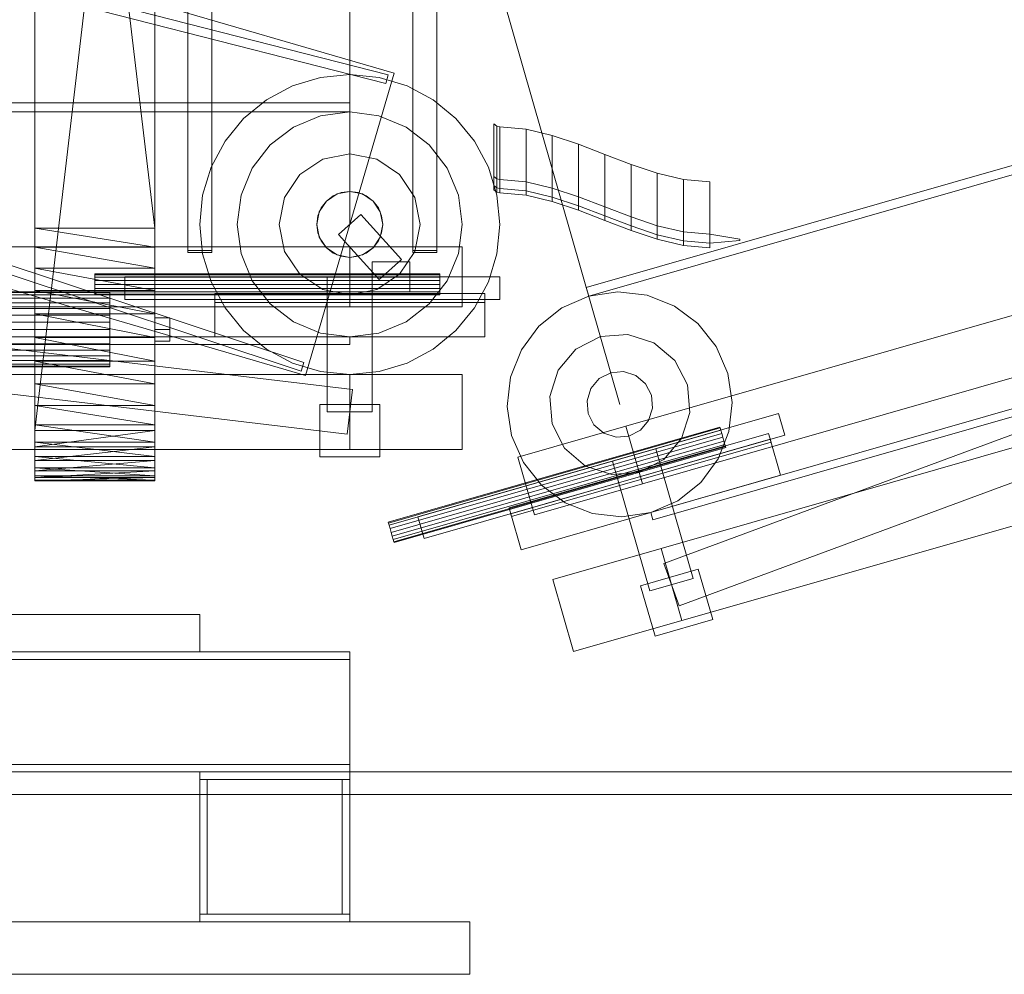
# Model space of a CAD drawing. Header units: millimetres. Extents: x -2233 to 61924, y -68080 to 6847.
# Tile 322 of 656: x 2380 to 3036, y -36000 to -35363. Entities that reach past the tile are written whole.
import ezdxf

# ---------------------------------------------------------------- set-up
doc = ezdxf.new("R2010")
doc.units = ezdxf.units.MM
for name, color, linetype, lineweight in [('COTAS_P', 1, 'Continuous', 0), ('frontal_C04', 7, 'Continuous', 0), ('frontal_C04-C08', 7, 'Continuous', 0), ('frontal_C08', 7, 'Continuous', 0), ('frontal_secador', 7, 'Continuous', 0)]:
    doc.layers.add(name, color=color, linetype=linetype, lineweight=lineweight)
doc.dimstyles.new('R19_100', dxfattribs={"dimtxt": 250, "dimasz": 150, "dimexe": 150, "dimexo": 80, "dimgap": 100, "dimtad": 1, "dimtih": 1, "dimtoh": 1, "dimdsep": 46, "dimcen": 0.09, "dimadec": 0, "dimazin": 0, "dimtfac": 1, "dimtdec": 4, "dimtofl": 0, "dimtmove": 0, "dimatfit": 3, "dimfxl": 1, "dimtolj": 1, "dimtzin": 0, "dimarcsym": 0})

# ---------------------------------------------------------------- blocks, each defined once
blk = doc.blocks.new('DIM_R27_48')
at = {"layer": 'COTAS_P'}
for p, q in [((-1750, -34600), (-1600, -34555)), ((2600, -34600), (2450, -34555)), ((-1750, -35500), (-1750, -34600)), ((-1750, -34600), (2600, -34600)), ((-1750, -34600), (-1600, -34645)), ((2600, -34600), (2450, -34645)), ((2600, -35500), (2600, -34600))]:
    blk.add_line(p, q, dxfattribs=at)
blk.add_text('4350 P', height=250, dxfattribs=at).set_placement((425, -34500))
blk = doc.blocks.new('DIM_R27_49')
at = {"layer": 'COTAS_P'}
for p, q in [((2531.93, -34754.86), (6515.03, -33612.73)), ((6515.03, -33612.73), (6358.44, -33610.82)), ((6515.03, -33612.73), (6383.25, -33697.33)), ((6763.11, -34477.86), (6515.03, -33612.73)), ((2531.93, -34754.86), (2663.71, -34670.26)), ((2780, -35620), (2531.93, -34754.86)), ((2531.93, -34754.86), (2688.52, -34756.78))]:
    blk.add_line(p, q, dxfattribs=at)
blk.add_text('4143.62 P', height=250, rotation=16, dxfattribs=at).set_placement((4495.92, -34087.67))

msp = doc.modelspace()

# ---------------------------------------------------------------- linework, layer by layer
at = {"layer": 'frontal_C04'}
for p, q in [((2629.541, -35399.241), (1529.541, -35076.741)), ((2625.511, -35400.209), (1515.604, -35116.463)), ((2624.025, -35406.022), (1514.118, -35122.276)), ((2569.479, -35592.073), (1482.065, -35231.605)), ((2567.591, -35597.768), (1480.177, -35237.3)), ((2570.459, -35600.759), (1470.459, -35278.259)), ((2492, -35517.27), (2492, -35312.27)), ((2492, -35518.73), (2492, -35313.73)), ((2508, -35517.27), (2508, -35312.27)), ((2508, -35313.73), (2508, -35518.73)), ((2642, -35517.27), (2642, -35312.27)), ((2642, -35518.73), (2642, -35313.73)), ((2658, -35517.27), (2658, -35312.27)), ((2658, -35313.73), (2658, -35518.73)), ((2570.459, -35600.759), (2629.541, -35399.241)), ((2600, -35400), (2580.491, -35401.921)), ((2619.509, -35401.921), (2600, -35400)), ((2624.025, -35406.022), (2625.511, -35400.209)), ((2580.491, -35401.921), (2561.732, -35407.612)), ((2638.268, -35407.612), (2619.509, -35401.921)), ((2561.732, -35407.612), (2544.443, -35416.853)), ((2655.557, -35416.853), (2638.268, -35407.612)), ((1540, -35419), (2600, -35419)), ((2544.443, -35416.853), (2529.289, -35429.289)), ((2600, -35419), (2600, -35425)), ((2670.711, -35429.289), (2655.557, -35416.853)), ((1540, -35425), (2600, -35425)), ((2600, -35425), (2580.589, -35427.556)), ((2619.411, -35427.556), (2600, -35425)), ((2529.289, -35429.289), (2516.853, -35444.443)), ((2580.589, -35427.556), (2562.5, -35435.048)), ((2637.5, -35435.048), (2619.411, -35427.556)), ((2683.147, -35444.443), (2670.711, -35429.289)), ((2562.5, -35435.048), (2546.967, -35446.967)), ((2653.033, -35446.967), (2637.5, -35435.048)), ((2516.853, -35444.443), (2507.612, -35461.732)), ((2692.388, -35461.732), (2683.147, -35444.443)), ((2546.967, -35446.967), (2535.048, -35462.5)), ((2600, -35453), (2582.014, -35456.578)), ((2617.986, -35456.578), (2600, -35453)), ((2664.952, -35462.5), (2653.033, -35446.967)), ((2582.014, -35456.578), (2566.766, -35466.766)), ((2633.234, -35466.766), (2617.986, -35456.578)), ((2507.612, -35461.732), (2501.921, -35480.491)), ((2535.048, -35462.5), (2527.556, -35480.589)), ((2672.444, -35480.589), (2664.952, -35462.5)), ((2698.079, -35480.491), (2692.388, -35461.732)), ((2566.766, -35466.766), (2556.578, -35482.014)), ((2643.422, -35482.014), (2633.234, -35466.766)), ((2594.306, -35478.75), (2589, -35480.947)), ((2600, -35478), (2591.581, -35479.675)), ((2600, -35478), (2594.306, -35478.75)), ((2608.419, -35479.675), (2600, -35478)), ((2605.694, -35478.75), (2600, -35478)), ((2611, -35480.947), (2605.694, -35478.75)), ((2501.921, -35480.491), (2500, -35500)), ((2527.556, -35480.589), (2525, -35500)), ((2556.578, -35482.014), (2553, -35500)), ((2584.444, -35484.444), (2579.675, -35491.581)), ((2584.444, -35484.444), (2580.947, -35489)), ((2591.581, -35479.675), (2584.444, -35484.444)), ((2589, -35480.947), (2584.444, -35484.444)), ((2615.556, -35484.444), (2608.419, -35479.675)), ((2615.556, -35484.444), (2611, -35480.947)), ((2620.325, -35491.581), (2615.556, -35484.444)), ((2619.053, -35489), (2615.556, -35484.444)), ((2647, -35500), (2643.422, -35482.014)), ((2675, -35500), (2672.444, -35480.589)), ((2700, -35500), (2698.079, -35480.491)), ((2579.675, -35491.581), (2578, -35500)), ((2580.947, -35489), (2578.75, -35494.306)), ((2621.25, -35494.306), (2619.053, -35489)), ((2622, -35500), (2620.325, -35491.581)), ((2578.75, -35494.306), (2578, -35500)), ((2592.567, -35506.69), (2607.433, -35493.31)), ((2607.433, -35493.31), (2634.433, -35523.31)), ((2622, -35500), (2621.25, -35494.306)), ((2500, -35500), (2501.921, -35519.509)), ((2525, -35500), (2527.556, -35519.411)), ((2553, -35500), (2556.578, -35517.986)), ((2578, -35500), (2579.675, -35508.419)), ((2578, -35500), (2578.75, -35505.694)), ((2620.325, -35508.419), (2622, -35500)), ((2621.25, -35505.694), (2622, -35500)), ((2643.422, -35517.986), (2647, -35500)), ((2672.444, -35519.411), (2675, -35500)), ((2698.079, -35519.509), (2700, -35500)), ((2578.75, -35505.694), (2580.947, -35511)), ((2579.675, -35508.419), (2584.444, -35515.556)), ((2580.947, -35511), (2584.444, -35515.556)), ((2592.567, -35506.69), (2619.567, -35536.69)), ((2615.556, -35515.556), (2620.325, -35508.419)), ((2615.556, -35515.556), (2619.053, -35511)), ((2619.053, -35511), (2621.25, -35505.694)), ((1850, -35515), (2600, -35515)), ((2508, -35517.27), (2492, -35517.27)), ((2492, -35517.27), (2492, -35518.73)), ((2492, -35518.73), (2508, -35518.73)), ((2508, -35518.73), (2508, -35517.27)), ((2556.578, -35517.986), (2566.766, -35533.234)), ((2584.444, -35515.556), (2591.581, -35520.325)), ((2584.444, -35515.556), (2589, -35519.053)), ((2600, -35515), (2600, -35555)), ((2600, -35515), (2675, -35515)), ((2608.419, -35520.325), (2615.556, -35515.556)), ((2611, -35519.053), (2615.556, -35515.556)), ((2633.234, -35533.234), (2643.422, -35517.986)), ((2658, -35517.27), (2642, -35517.27)), ((2642, -35517.27), (2642, -35518.73)), ((2642, -35518.73), (2658, -35518.73)), ((2658, -35518.73), (2658, -35517.27)), ((2675, -35515), (2675, -35555)), ((1851.787, -35520.107), (2601.787, -35610.107)), ((2501.921, -35519.509), (2507.612, -35538.268)), ((2527.556, -35519.411), (2535.048, -35537.5)), ((2589, -35519.053), (2594.306, -35521.25)), ((2591.581, -35520.325), (2600, -35522)), ((2594.306, -35521.25), (2600, -35522)), ((2600, -35522), (2608.419, -35520.325)), ((2600, -35522), (2605.694, -35521.25)), ((2605.694, -35521.25), (2611, -35519.053)), ((2615, -35525), (2640, -35525)), ((2615, -35545), (2615, -35525)), ((2634.433, -35523.31), (2619.567, -35536.69)), ((2640, -35525), (2640, -35545)), ((2664.952, -35537.5), (2672.444, -35519.411)), ((2692.388, -35538.268), (2698.079, -35519.509)), ((2430, -35533.533), (2430, -35533)), ((2430, -35533), (2660, -35533)), ((2430, -35535.05), (2430, -35533.533)), ((2430, -35533.533), (2660, -35533.533)), ((2430, -35537.321), (2430, -35535.05)), ((2430, -35535.05), (2660, -35535.05)), ((2430, -35540), (2430, -35537.321)), ((2430, -35537.321), (2660, -35537.321)), ((2450, -35535), (2700, -35535)), ((2450, -35535), (2450, -35550)), ((2507.612, -35538.268), (2516.853, -35555.557)), ((2535.048, -35537.5), (2546.967, -35553.033)), ((2566.766, -35533.234), (2582.014, -35543.422)), ((2615, -35535), (2585, -35535)), ((2585, -35625), (2585, -35535)), ((2615, -35535), (2615, -35625)), ((2617.986, -35543.422), (2633.234, -35533.234)), ((2653.033, -35553.033), (2664.952, -35537.5)), ((2660, -35533.533), (2660, -35533)), ((2660, -35535.05), (2660, -35533.533)), ((2660, -35537.321), (2660, -35535.05)), ((2660, -35540), (2660, -35537.321)), ((2683.147, -35555.557), (2692.388, -35538.268)), ((2700, -35550), (2700, -35535)), ((2430, -35542.679), (2430, -35540)), ((2660, -35540), (2430, -35540)), ((2430, -35542.679), (2430, -35544.95)), ((2430, -35542.679), (2660, -35542.679)), ((2430, -35544.95), (2430, -35546.467)), ((2430, -35544.95), (2660, -35544.95)), ((2582.014, -35543.422), (2600, -35547)), ((2600, -35547), (2617.986, -35543.422)), ((2640, -35545), (2615, -35545)), ((2660, -35540), (2660, -35542.679)), ((2660, -35542.679), (2660, -35544.95)), ((2660, -35544.95), (2660, -35546.467)), ((1848.213, -35549.893), (2598.213, -35639.893)), ((2430, -35546.467), (2430, -35547)), ((2430, -35546.467), (2660, -35546.467)), ((2430, -35547), (2660, -35547)), ((2450, -35550), (2700, -35550)), ((2510, -35546), (2690, -35546)), ((2510, -35546), (2510, -35552)), ((2510, -35550), (2690, -35550)), ((2510, -35550), (2510, -35575)), ((2660, -35546.467), (2660, -35547)), ((2690, -35552), (2690, -35546)), ((2690, -35575), (2690, -35550)), ((1850, -35555), (2600, -35555)), ((2510, -35552), (2690, -35552)), ((2516.853, -35555.557), (2529.289, -35570.711)), ((2546.967, -35553.033), (2562.5, -35564.952)), ((2600, -35555), (2675, -35555)), ((2637.5, -35564.952), (2653.033, -35553.033)), ((2670.711, -35570.711), (2683.147, -35555.557)), ((2529.289, -35570.711), (2544.443, -35583.147)), ((2562.5, -35564.952), (2580.589, -35572.444)), ((2619.411, -35572.444), (2637.5, -35564.952)), ((2655.557, -35583.147), (2670.711, -35570.711)), ((-1750, -35575), (2600, -35575)), ((2510, -35575), (2690, -35575)), ((2580.589, -35572.444), (2600, -35575)), ((2600, -35575), (2619.411, -35572.444)), ((2600, -35575), (2600, -35580)), ((-1750, -35580), (2600, -35580)), ((2544.443, -35583.147), (2561.732, -35592.388)), ((2638.268, -35592.388), (2655.557, -35583.147)), ((2561.732, -35592.388), (2580.491, -35598.079)), ((2567.591, -35597.768), (2569.479, -35592.073)), ((2619.509, -35598.079), (2638.268, -35592.388)), ((1850, -35600), (2600, -35600)), ((2580.491, -35598.079), (2600, -35600)), ((2600, -35600), (2619.509, -35598.079)), ((2600, -35600), (2600, -35650)), ((2600, -35600), (2675, -35600)), ((2675, -35600), (2675, -35650)), ((2601.787, -35610.107), (2598.213, -35639.893)), ((2580, -35620), (2620, -35620)), ((2580, -35620), (2580, -35655)), ((2620, -35655), (2620, -35620)), ((2615, -35625), (2585, -35625)), ((1850, -35650), (2600, -35650)), ((2600, -35650), (2675, -35650)), ((2580, -35655), (2620, -35655))]:
    msp.add_line(p, q, dxfattribs=at)
at = {"layer": 'frontal_C04-C08'}
for p, q in [((2696, -35468), (2696, -35433)), ((2696, -35433), (2698, -35434.5)), ((2698, -35434.5), (2698, -35469.5)), ((2698, -35434.5), (2700, -35435)), ((2700, -35435), (2700, -35470)), ((2700, -35435), (2717.5, -35436.57)), ((2717.5, -35436.57), (2717.5, -35471.57)), ((2717.5, -35436.57), (2735, -35440.708)), ((2735, -35440.708), (2735, -35475.708)), ((2735, -35440.708), (2752.5, -35446.559)), ((2752.5, -35446.559), (2752.5, -35481.559)), ((2752.5, -35446.559), (2770, -35453.266)), ((2770, -35453.266), (2770, -35488.266)), ((2770, -35453.266), (2787.5, -35459.972)), ((2787.5, -35459.972), (2787.5, -35494.972)), ((2787.5, -35459.972), (2805, -35465.823)), ((2805, -35465.823), (2805, -35500.823)), ((2805, -35465.823), (2822.5, -35469.961)), ((2696, -35468), (2698, -35469.5)), ((2696, -35474), (2696, -35468)), ((2698, -35469.5), (2698, -35475.5)), ((2698, -35469.5), (2700, -35470)), ((2700, -35470), (2700, -35476)), ((2700, -35470), (2717.5, -35471.57)), ((2717.5, -35471.57), (2717.5, -35477.57)), ((2717.5, -35471.57), (2735, -35475.708)), ((2822.5, -35469.961), (2822.5, -35504.961)), ((2822.5, -35469.961), (2840, -35471.531)), ((2840, -35471.531), (2840, -35506.531)), ((2696, -35474), (2698, -35475.5)), ((2696, -35477), (2696, -35474)), ((2696, -35477), (2698, -35478.5)), ((2698, -35475.5), (2698, -35478.5)), ((2698, -35475.5), (2700, -35476)), ((2698, -35478.5), (2700, -35479)), ((2700, -35476), (2700, -35479)), ((2700, -35476), (2717.5, -35477.57)), ((2700, -35479), (2717.5, -35480.57)), ((2717.5, -35477.57), (2717.5, -35480.57)), ((2717.5, -35477.57), (2735, -35481.708)), ((2735, -35475.708), (2735, -35481.708)), ((2735, -35475.708), (2752.5, -35481.559)), ((2717.5, -35480.57), (2735, -35484.708)), ((2735, -35481.708), (2735, -35484.708)), ((2735, -35481.708), (2752.5, -35487.559)), ((2735, -35484.708), (2752.5, -35490.559)), ((2752.5, -35481.559), (2752.5, -35487.559)), ((2752.5, -35481.559), (2770, -35488.266)), ((2752.5, -35487.559), (2752.5, -35490.559)), ((2752.5, -35487.559), (2770, -35494.266)), ((2752.5, -35490.559), (2770, -35497.266)), ((2770, -35488.266), (2770, -35494.266)), ((2770, -35488.266), (2787.5, -35494.972)), ((2770, -35494.266), (2770, -35497.266)), ((2770, -35494.266), (2787.5, -35500.972)), ((2770, -35497.266), (2787.5, -35503.972)), ((2787.5, -35494.972), (2787.5, -35500.972)), ((2787.5, -35494.972), (2805, -35500.823)), ((2787.5, -35500.972), (2787.5, -35503.972)), ((2787.5, -35500.972), (2805, -35506.823)), ((2787.5, -35503.972), (2805, -35509.823)), ((2805, -35500.823), (2805, -35506.823)), ((2805, -35500.823), (2822.5, -35504.961)), ((2822.5, -35504.961), (2822.5, -35510.961)), ((2822.5, -35504.961), (2840, -35506.531)), ((2805, -35506.823), (2805, -35509.823)), ((2805, -35506.823), (2822.5, -35510.961)), ((2805, -35509.823), (2822.5, -35513.961)), ((2822.5, -35510.961), (2822.5, -35513.961)), ((2822.5, -35510.961), (2840, -35512.531)), ((2840, -35506.531), (2840, -35512.531)), ((2840, -35506.531), (2860, -35509.796)), ((2840, -35512.531), (2860, -35510.796)), ((2860, -35509.796), (2860, -35510.796)), ((2822.5, -35513.961), (2840, -35515.531)), ((2840, -35512.531), (2840, -35515.531))]:
    msp.add_line(p, q, dxfattribs=at)
at = {"layer": 'frontal_C08'}
for p, q in [((2800.673, -35692.095), (6783.781, -34549.957)), ((2802.051, -35696.901), (6785.159, -34554.763)), ((2784.135, -35634.419), (3937.649, -35303.654)), ((2809.253, -35726.088), (3937.96, -35308.81)), ((2819.656, -35754.227), (3948.363, -35336.949)), ((2795.16, -35672.869), (3948.674, -35342.105)), ((2807.564, -35716.126), (3961.078, -35385.361)), ((2821.346, -35764.189), (3974.86, -35433.424)), ((2757.673, -35542.138), (3094.115, -35445.665)), ((2759.327, -35547.905), (3095.769, -35451.432)), ((2759.327, -35547.905), (2757.673, -35542.138)), ((2778.691, -35545.011), (2759.327, -35547.905)), ((2798.144, -35547.228), (2778.691, -35545.011)), ((2759.327, -35547.905), (2741.372, -35555.712)), ((2816.361, -35554.404), (2798.144, -35547.228)), ((2741.372, -35555.712), (2726.05, -35567.901)), ((2832.099, -35566.05), (2816.361, -35554.404)), ((2726.05, -35567.901), (2714.404, -35583.639)), ((2844.288, -35581.372), (2832.099, -35566.05)), ((2767.045, -35574.821), (2750.742, -35583.217)), ((2785.321, -35573.302), (2767.045, -35574.821)), ((2802.786, -35578.893), (2785.321, -35573.302)), ((2714.404, -35583.639), (2707.228, -35601.856)), ((2750.742, -35583.217), (2738.893, -35597.214)), ((2816.783, -35590.742), (2802.786, -35578.893)), ((2852.095, -35599.327), (2844.288, -35581.372)), ((2825.179, -35607.045), (2816.783, -35590.742)), ((2738.893, -35597.214), (2733.302, -35614.679)), ((2707.228, -35601.856), (2705.011, -35621.309)), ((2766.305, -35602.783), (2760.758, -35609.334)), ((2773.936, -35598.852), (2766.305, -35602.783)), ((2782.49, -35598.141), (2773.936, -35598.852)), ((2790.666, -35600.758), (2782.49, -35598.141)), ((2797.217, -35606.305), (2790.666, -35600.758)), ((2854.989, -35618.691), (2852.095, -35599.327)), ((2760.758, -35609.334), (2758.141, -35617.51)), ((2801.148, -35613.936), (2797.217, -35606.305)), ((2826.698, -35625.321), (2825.179, -35607.045)), ((2733.302, -35614.679), (2734.821, -35632.955)), ((2801.859, -35622.49), (2801.148, -35613.936)), ((2705.011, -35621.309), (2707.905, -35640.673)), ((2758.141, -35617.51), (2758.852, -35626.064)), ((2799.242, -35630.666), (2801.859, -35622.49)), ((2852.772, -35638.144), (2854.989, -35618.691)), ((2645.458, -35694.99), (2885.773, -35626.08)), ((2758.852, -35626.064), (2762.783, -35633.695)), ((2821.107, -35642.786), (2826.698, -35625.321)), ((2889.908, -35640.499), (2885.773, -35626.08)), ((2625.682, -35698.58), (2846.772, -35635.183)), ((2625.828, -35699.092), (2846.919, -35635.696)), ((2712.04, -35655.092), (2784.135, -35634.419)), ((2734.821, -35632.955), (2743.217, -35649.258)), ((2762.783, -35633.695), (2769.334, -35639.242)), ((2784.135, -35634.419), (2795.16, -35672.869)), ((2793.695, -35637.217), (2799.242, -35630.666)), ((2846.919, -35635.696), (2846.772, -35635.183)), ((2847.337, -35637.154), (2846.919, -35635.696)), ((2626.247, -35700.551), (2847.337, -35637.154)), ((2626.873, -35702.734), (2847.963, -35639.337)), ((2848.701, -35641.912), (2627.611, -35705.309)), ((2649.593, -35709.409), (2889.908, -35640.499)), ((2706.166, -35689.025), (2879.193, -35639.411)), ((2707.268, -35692.87), (2880.295, -35643.256)), ((2707.905, -35640.673), (2715.712, -35658.628)), ((2769.334, -35639.242), (2777.51, -35641.859)), ((2777.51, -35641.859), (2786.064, -35641.148)), ((2786.064, -35641.148), (2793.695, -35637.217)), ((2809.258, -35656.783), (2821.107, -35642.786)), ((2845.596, -35656.361), (2852.772, -35638.144)), ((2847.963, -35639.337), (2847.337, -35637.154)), ((2848.701, -35641.912), (2847.963, -35639.337)), ((2848.701, -35641.912), (2849.44, -35644.487)), ((2880.847, -35645.178), (2879.193, -35639.411)), ((2887.186, -35667.287), (2880.295, -35643.256)), ((2628.349, -35707.884), (2849.44, -35644.487)), ((2628.975, -35710.067), (2850.066, -35646.67)), ((2629.394, -35711.525), (2850.484, -35648.129)), ((2629.54, -35712.038), (2850.631, -35648.641)), ((2707.82, -35694.793), (2880.847, -35645.178)), ((2743.217, -35649.258), (2757.214, -35661.107)), ((2804.066, -35649.51), (2775.228, -35657.779)), ((2804.066, -35649.51), (2828.874, -35736.023)), ((2849.44, -35644.487), (2850.066, -35646.67)), ((2850.066, -35646.67), (2850.484, -35648.129)), ((2850.484, -35648.129), (2850.631, -35648.641)), ((2712.04, -35655.092), (2723.065, -35693.542)), ((2833.95, -35672.099), (2845.596, -35656.361)), ((2715.712, -35658.628), (2727.901, -35673.95)), ((2757.214, -35661.107), (2774.679, -35666.698)), ((2800.036, -35744.292), (2775.228, -35657.779)), ((2792.955, -35665.179), (2809.258, -35656.783)), ((2714.159, -35716.902), (2887.186, -35667.287)), ((2774.679, -35666.698), (2792.955, -35665.179)), ((2723.065, -35693.542), (2795.16, -35672.869)), ((2727.901, -35673.95), (2743.639, -35685.596)), ((2818.628, -35684.288), (2833.95, -35672.099)), ((2706.166, -35689.025), (2707.82, -35694.793)), ((2743.639, -35685.596), (2761.856, -35692.772)), ((2800.673, -35692.095), (2818.628, -35684.288)), ((2645.458, -35694.99), (2649.593, -35709.409)), ((2707.268, -35692.87), (2714.159, -35716.902)), ((2761.856, -35692.772), (2781.309, -35694.989)), ((2781.309, -35694.989), (2800.673, -35692.095)), ((2802.051, -35696.901), (2800.673, -35692.095)), ((2625.828, -35699.092), (2625.682, -35698.58)), ((2626.247, -35700.551), (2625.828, -35699.092)), ((2626.873, -35702.734), (2626.247, -35700.551)), ((2627.611, -35705.309), (2626.873, -35702.734)), ((2628.349, -35707.884), (2627.611, -35705.309)), ((2628.349, -35707.884), (2628.975, -35710.067)), ((2628.975, -35710.067), (2629.394, -35711.525)), ((2629.394, -35711.525), (2629.54, -35712.038)), ((2735.469, -35736.799), (2807.564, -35716.126)), ((2807.564, -35716.126), (2821.346, -35764.189)), ((2809.253, -35726.088), (2819.656, -35754.227)), ((2793.851, -35740.864), (2832.302, -35729.839)), ((2841.949, -35763.483), (2832.302, -35729.839)), ((2735.469, -35736.799), (2749.251, -35784.862)), ((2793.851, -35740.864), (2803.499, -35774.508)), ((2828.874, -35736.023), (2800.036, -35744.292)), ((2749.251, -35784.862), (2821.346, -35764.189)), ((2803.499, -35774.508), (2841.949, -35763.483))]:
    msp.add_line(p, q, dxfattribs=at)
at = {"layer": 'frontal_secador'}
for p, q in [((2390, -34789.148), (2390, -35529.09)), ((2470, -35529.09), (2470, -34789.148)), ((2390, -34811.626), (2390, -35502.557)), ((2390, -34811.626), (2390, -35529.09)), ((2470, -35502.557), (2470, -34811.626)), ((2470, -35529.09), (2470, -34811.626)), ((2390, -35502.557), (2390, -34822.557)), ((2470, -35502.557), (2390, -34822.557)), ((2470, -34822.557), (2470, -35502.557)), ((2390, -35657.375), (2390, -34853.63)), ((2390, -34853.63), (2390, -35529.09)), ((2470, -34853.63), (2470, -35657.375)), ((2470, -35529.09), (2470, -34853.63)), ((2390, -35657.375), (2390, -34915.96)), ((2470, -34915.96), (2470, -35657.375)), ((2390, -35637.443), (2390, -34944.852)), ((2390, -35657.375), (2390, -34944.852)), ((2470, -34944.852), (2470, -35637.443)), ((2470, -34944.852), (2470, -35657.375)), ((2390, -34957.443), (2390, -35637.443)), ((2470, -34957.443), (2390, -35637.443)), ((2470, -35637.443), (2470, -34957.443)), ((2390, -35502.557), (2390, -35529.09)), ((2390, -35515.148), (2390, -35502.557)), ((2470, -35515.148), (2390, -35502.557)), ((2470, -35502.557), (2390, -35502.557)), ((2470, -35529.09), (2470, -35502.557)), ((2470, -35502.557), (2470, -35515.148)), ((2390, -35529.09), (2390, -35515.148)), ((2470, -35529.09), (2390, -35515.148)), ((2470, -35515.148), (2390, -35515.148)), ((2470, -35515.148), (2470, -35529.09)), ((2390, -35529.09), (2390, -35559.629)), ((2390, -35544.04), (2390, -35529.09)), ((2390, -35529.09), (2390, -35591.182)), ((2390, -35529.09), (2390, -35645.183)), ((2390, -35529.09), (2390, -35657.375)), ((2470, -35544.04), (2390, -35529.09)), ((2470, -35529.09), (2390, -35529.09)), ((2470, -35559.629), (2470, -35529.09)), ((2470, -35529.09), (2470, -35544.04)), ((2470, -35591.182), (2470, -35529.09)), ((2470, -35645.183), (2470, -35529.09)), ((2470, -35657.375), (2470, -35529.09)), ((2440, -35545), (2370, -35545)), ((2390, -35559.629), (2390, -35544.04)), ((2470, -35559.629), (2390, -35544.04)), ((2470, -35544.04), (2390, -35544.04)), ((2440, -35545.48), (2440, -35545)), ((2470, -35544.04), (2470, -35559.629)), ((2440, -35545.48), (2370, -35545.48)), ((2440, -35546.903), (2370, -35546.903)), ((2440, -35549.213), (2370, -35549.213)), ((2440, -35546.903), (2440, -35545.48)), ((2440, -35549.213), (2440, -35546.903)), ((2440, -35552.322), (2440, -35549.213)), ((2440, -35552.322), (2370, -35552.322)), ((2440, -35556.111), (2370, -35556.111)), ((2440, -35556.111), (2440, -35552.322)), ((2440, -35560.433), (2440, -35556.111)), ((2440, -35560.433), (2370, -35560.433)), ((2390, -35559.629), (2390, -35591.182)), ((2390, -35575.473), (2390, -35559.629)), ((2470, -35575.473), (2390, -35559.629)), ((2470, -35559.629), (2390, -35559.629)), ((2440, -35565.123), (2440, -35560.433)), ((2470, -35591.182), (2470, -35559.629)), ((2470, -35559.629), (2470, -35575.473)), ((2470, -35570), (2470, -35562.206)), ((2480, -35562.206), (2470, -35562.206)), ((2480, -35570), (2480, -35562.206)), ((2440, -35565.123), (2370, -35565.123)), ((2370, -35570), (2440, -35570)), ((2440, -35570), (2440, -35565.123)), ((2440, -35574.877), (2440, -35570)), ((2470, -35570), (2470, -35577.794)), ((2470, -35570), (2480, -35570)), ((2480, -35577.794), (2480, -35570)), ((2440, -35574.877), (2370, -35574.877)), ((2390, -35591.182), (2390, -35575.473)), ((2470, -35591.182), (2390, -35575.473)), ((2470, -35575.473), (2390, -35575.473)), ((2440, -35574.877), (2440, -35579.567)), ((2470, -35575.473), (2470, -35591.182)), ((2480, -35577.794), (2470, -35577.794)), ((2440, -35579.567), (2370, -35579.567)), ((2440, -35583.889), (2370, -35583.889)), ((2440, -35579.567), (2440, -35583.889)), ((2440, -35583.889), (2440, -35587.678)), ((2440, -35587.678), (2370, -35587.678)), ((2440, -35590.787), (2370, -35590.787)), ((2440, -35587.678), (2440, -35590.787)), ((2440, -35590.787), (2440, -35593.097)), ((2440, -35593.097), (2370, -35593.097)), ((2440, -35594.52), (2370, -35594.52)), ((2440, -35595), (2370, -35595)), ((2390, -35591.182), (2390, -35620.662)), ((2390, -35606.37), (2390, -35591.182)), ((2390, -35591.182), (2390, -35645.183)), ((2470, -35606.37), (2390, -35591.182)), ((2470, -35591.182), (2390, -35591.182)), ((2440, -35593.097), (2440, -35594.52)), ((2440, -35594.52), (2440, -35595)), ((2470, -35620.662), (2470, -35591.182)), ((2470, -35591.182), (2470, -35606.37)), ((2470, -35645.183), (2470, -35591.182)), ((2390, -35620.662), (2390, -35606.37)), ((2470, -35620.662), (2390, -35606.37)), ((2470, -35606.37), (2390, -35606.37)), ((2470, -35606.37), (2470, -35620.662)), ((2390, -35620.662), (2390, -35645.183)), ((2390, -35633.707), (2390, -35620.662)), ((2470, -35633.707), (2390, -35620.662)), ((2470, -35620.662), (2390, -35620.662)), ((2470, -35645.183), (2470, -35620.662)), ((2470, -35620.662), (2470, -35633.707)), ((2390, -35645.183), (2390, -35633.707)), ((2470, -35645.183), (2390, -35633.707)), ((2470, -35633.707), (2390, -35633.707)), ((2470, -35633.707), (2470, -35645.183)), ((2390, -35657.375), (2390, -35637.443)), ((2390, -35637.443), (2390, -35648.374)), ((2390, -35637.443), (2470, -35637.443)), ((2470, -35637.443), (2390, -35648.374)), ((2470, -35637.443), (2470, -35657.375)), ((2470, -35648.374), (2470, -35637.443)), ((2390, -35645.183), (2390, -35662.344)), ((2390, -35654.807), (2390, -35645.183)), ((2390, -35645.183), (2390, -35670.466)), ((2390, -35645.183), (2390, -35657.375)), ((2470, -35654.807), (2390, -35645.183)), ((2470, -35645.183), (2390, -35645.183)), ((2390, -35648.374), (2390, -35657.375)), ((2470, -35648.374), (2390, -35648.374)), ((2470, -35648.374), (2390, -35657.375)), ((2470, -35662.344), (2470, -35645.183)), ((2470, -35645.183), (2470, -35654.807)), ((2470, -35670.466), (2470, -35645.183)), ((2470, -35657.375), (2470, -35645.183)), ((2470, -35657.375), (2470, -35648.374)), ((2390, -35662.344), (2390, -35654.807)), ((2470, -35662.344), (2390, -35654.807)), ((2470, -35654.807), (2390, -35654.807)), ((2470, -35654.807), (2470, -35662.344)), ((2390, -35668.754), (2390, -35657.375)), ((2390, -35657.375), (2390, -35664.224)), ((2390, -35670.466), (2390, -35657.375)), ((2470, -35657.375), (2390, -35657.375)), ((2470, -35657.375), (2390, -35664.224)), ((2390, -35662.344), (2390, -35670.466)), ((2390, -35667.607), (2390, -35662.344)), ((2470, -35667.607), (2390, -35662.344)), ((2470, -35662.344), (2390, -35662.344)), ((2470, -35657.375), (2470, -35668.754)), ((2470, -35664.224), (2470, -35657.375)), ((2470, -35657.375), (2470, -35670.466)), ((2470, -35670.466), (2470, -35662.344)), ((2470, -35662.344), (2470, -35667.607)), ((2390, -35664.224), (2390, -35668.754)), ((2470, -35664.224), (2390, -35664.224)), ((2470, -35664.224), (2390, -35668.754)), ((2390, -35670.466), (2390, -35667.607)), ((2470, -35670.466), (2390, -35667.607)), ((2470, -35667.607), (2390, -35667.607)), ((2390, -35670.466), (2390, -35668.754)), ((2390, -35668.754), (2390, -35670.852)), ((2470, -35668.754), (2390, -35668.754)), ((2470, -35668.754), (2390, -35670.852)), ((2470, -35668.754), (2470, -35664.224)), ((2470, -35667.607), (2470, -35670.466)), ((2470, -35668.754), (2470, -35670.466)), ((2470, -35670.852), (2470, -35668.754)), ((2390, -35670.852), (2390, -35670.466)), ((2470, -35670.852), (2390, -35670.466)), ((2470, -35670.466), (2390, -35670.466)), ((2470, -35670.852), (2390, -35670.852)), ((2470, -35670.466), (2470, -35670.852)), ((1850, -35760), (2500, -35760)), ((2500, -35785), (2500, -35760)), ((1740, -35785), (2600, -35785)), ((1850, -35785), (2500, -35785)), ((2600, -35790), (2600, -35785)), ((1740, -35790), (2600, -35790)), ((2600, -35860), (2600, -35790)), ((1740, -35860), (2600, -35860)), ((2600, -35865), (2600, -35860)), ((1740, -35865), (2600, -35865)), ((2200, -35865), (3700, -35865)), ((2275, -35865), (3625, -35865)), ((2500, -35865), (2600, -35865)), ((2500, -35870), (2500, -35865)), ((2600, -35870), (2600, -35865)), ((2500, -35870), (2600, -35870)), ((2500, -35870), (2505, -35870)), ((2500, -35960), (2500, -35870)), ((2505, -35960), (2505, -35870)), ((2595, -35870), (2600, -35870)), ((2595, -35960), (2595, -35870)), ((2600, -35960), (2600, -35870)), ((2200, -35880), (3700, -35880)), ((1700, -35965), (2680, -35965)), ((2500, -35960), (2600, -35960)), ((2500, -35965), (2500, -35960)), ((2500, -35960), (2505, -35960)), ((2500, -35965), (2600, -35965)), ((2595, -35960), (2600, -35960)), ((2600, -35965), (2600, -35960)), ((2680, -36000), (2680, -35965)), ((1700, -36000), (2680, -36000))]:
    msp.add_line(p, q, dxfattribs=at)

# ---------------------------------------------------------------- dimensions: what is measured, and where the dimension line sits
at = {"layer": 'COTAS_P'}
for p1, p2, picture, middle in [((2780, -35620), (6763.1079, -34477.8622), 'DIM_R27_49', (4523.4803, -34183.7956)), ((-1750, -35500), (2600, -35500), 'DIM_R27_48', (425, -34600))]:
    dim = msp.add_aligned_dim(p1=p1, p2=p2, distance=900, text='<> P', dimstyle='R19_100', dxfattribs=at)
    dim.commit()
    dim.dimension.update_dxf_attribs({"geometry": picture, "text_midpoint": middle})

doc.saveas('drawing.dxf')
